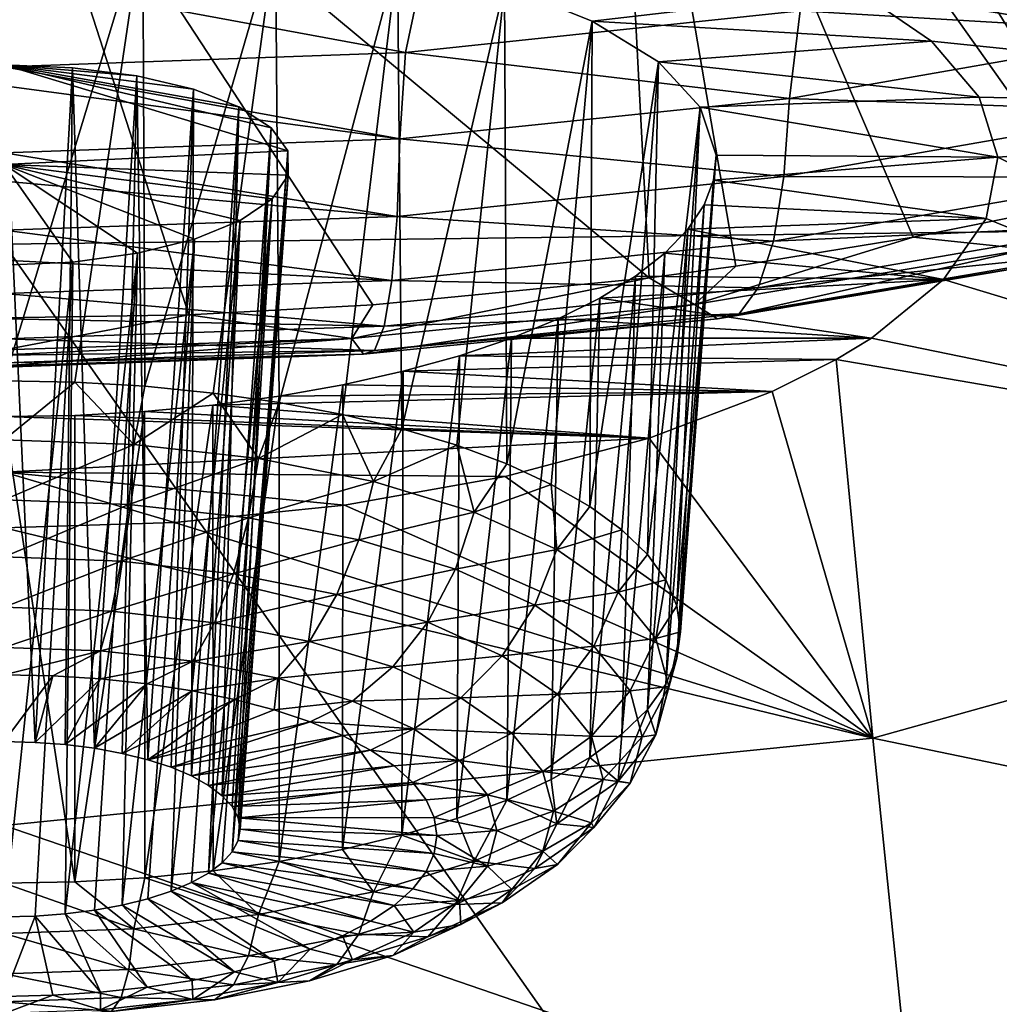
# Model space of a CAD drawing. Header units: metres. Extents: x -90 to 304, y -90 to 74.
# Tile 374 of 570: x 240.03 to 242.11, y 9.05 to 11.14. Entities that reach past the tile are written whole.
import ezdxf

# ---------------------------------------------------------------- set-up
doc = ezdxf.new("R2010")
doc.units = ezdxf.units.M
doc.layers.add('solid_21662050_350', color=7, linetype='CONTINUOUS')

msp = doc.modelspace()

# ---------------------------------------------------------------- linework, layer by layer
at = {"layer": 'solid_21662050_350'}
for points in [[(243.701691, 14.66583, 207.526215), (241.856583, 14.591676, 207.733185), (244.772202, 10.786271, 214.21521)], [(241.856583, 14.591676, 207.733185), (240, 14.567616, 207.80101), (242.393082, 10.69353, 214.474213)], [(241.856583, 14.591676, 207.733185), (242.393082, 10.69353, 214.474213), (244.772202, 10.786271, 214.21521)], [(240, 14.567616, 207.80101), (240, 10.663371, 214.559372), (242.393082, 10.69353, 214.474213)], [(242.537643, 12.372982, 118.612137), (242.701157, 10.850984, 122.234138), (241.284073, 12.180396, 118.895035)], [(241.284073, 12.180396, 118.895035), (241.367279, 10.592375, 122.639458), (240, 11.728608, 119.93541)], [(241.550781, 10.617141, 122.601013), (241.367279, 10.592375, 122.639458), (241.284073, 12.180396, 118.895035)], [(241.927017, 10.67832, 122.505714), (241.550781, 10.617141, 122.601013), (241.284073, 12.180396, 118.895035)], [(242.295685, 10.752383, 122.389709), (241.927017, 10.67832, 122.505714), (241.284073, 12.180396, 118.895035)], [(242.701157, 10.850984, 122.234138), (242.295685, 10.752383, 122.389709), (241.284073, 12.180396, 118.895035)], [(241.67923, 11.264721, 139.740204), (243.27124, 11.736285, 138.591385), (243.421326, 10.944206, 140.755951)], [(240.391251, 10.514027, 122.76062), (240, 10.507115, 122.771278), (240, 11.728608, 119.93541)], [(240.781357, 10.534755, 122.72863), (240.391251, 10.514027, 122.76062), (240, 11.728608, 119.93541)], [(241.367279, 10.592375, 122.639458), (240.781357, 10.534755, 122.72863), (240, 11.728608, 119.93541)], [(240.293655, 11.344091, 139.472504), (240, 10.373928, 139.130722), (240, 11.353424, 139.445206)], [(240.293655, 11.344091, 139.472504), (240.149857, 10.371011, 139.138016), (240, 10.373928, 139.130722)], [(240.293655, 11.344091, 139.472504), (240.29808, 10.362293, 139.159805), (240.149857, 10.371011, 139.138016)], [(240.293655, 11.344091, 139.472504), (240.575333, 11.316451, 139.553024), (240.29808, 10.362293, 139.159805)], [(240.575333, 11.316451, 139.553024), (240.443039, 10.347869, 139.195877), (240.29808, 10.362293, 139.159805)], [(240.575333, 11.316451, 139.553024), (240.58313, 10.327897, 139.245804), (240.443039, 10.347869, 139.195877)], [(240.575333, 11.316451, 139.553024), (240.834, 11.27154, 139.682877), (240.58313, 10.327897, 139.245804)], [(242.464188, 11.112508, 123.814026), (242.496887, 11.301873, 123.919426), (241.687592, 11.158071, 124.141273)], [(240.834, 11.27154, 139.682877), (240.716843, 10.302596, 139.309067), (240.58313, 10.327897, 139.245804)], [(240.834, 11.27154, 139.682877), (240.842697, 10.272243, 139.384949), (240.716843, 10.302596, 139.309067)], [(240.834, 11.27154, 139.682877), (241.060287, 11.210889, 139.8564), (240.842697, 10.272243, 139.384949)], [(240.850784, 11.070189, 124.275925), (240.889938, 11.256095, 124.349403), (240, 11.227662, 124.400719)], [(240.850784, 11.070189, 124.275925), (241.687592, 11.158071, 124.141273), (240.889938, 11.256095, 124.349403)], [(241.808258, 11.2019, 139.919373), (241.67923, 11.264721, 139.740204), (243.421326, 10.944206, 140.755951)], [(240, 11.039319, 124.320374), (240.850784, 11.070189, 124.275925), (240, 11.227662, 124.400719)], [(241.060287, 11.210889, 139.8564), (240.95932, 10.237172, 139.472641), (240.842697, 10.272243, 139.384949)], [(241.060287, 11.210889, 139.8564), (241.06543, 10.197765, 139.571152), (240.95932, 10.237172, 139.472641)], [(241.060287, 11.210889, 139.8564), (241.808258, 11.2019, 139.919373), (241.246613, 11.136358, 140.066849)], [(241.060287, 11.210889, 139.8564), (241.246613, 11.136358, 140.066849), (241.06543, 10.197765, 139.571152)], [(241.246613, 11.136358, 140.066849), (241.808258, 11.2019, 139.919373), (241.966156, 11.093722, 140.222916)], [(241.966156, 11.093722, 140.222916), (241.808258, 11.2019, 139.919373), (243.421326, 10.944206, 140.755951)], [(241.664719, 10.972563, 124.028435), (241.687592, 11.158071, 124.141273), (240.850784, 11.070189, 124.275925)], [(241.664719, 10.972563, 124.028435), (242.464188, 11.112508, 123.814026), (241.687592, 11.158071, 124.141273)], [(241.246613, 11.136358, 140.066849), (241.159866, 10.154455, 139.679443), (241.06543, 10.197765, 139.571152)], [(241.246613, 11.136358, 140.066849), (241.241608, 10.107716, 139.796295), (241.159866, 10.154455, 139.679443)], [(241.246613, 11.136358, 140.066849), (241.386841, 11.050032, 140.307068), (241.241608, 10.107716, 139.796295)], [(241.246613, 11.136358, 140.066849), (241.966156, 11.093722, 140.222916), (241.386841, 11.050032, 140.307068)], [(242.447449, 10.945523, 123.662064), (242.464188, 11.112508, 123.814026), (241.664719, 10.972563, 124.028435)], [(241.386841, 11.050032, 140.307068), (241.966156, 11.093722, 140.222916), (242.067276, 10.975044, 140.54924)], [(242.067276, 10.975044, 140.54924), (241.966156, 11.093722, 140.222916), (243.421326, 10.944206, 140.755951)], [(240.83902, 10.887085, 124.158508), (240.850784, 11.070189, 124.275925), (240, 11.039319, 124.320374)], [(240.83902, 10.887085, 124.158508), (241.664719, 10.972563, 124.028435), (240.850784, 11.070189, 124.275925)], [(240, 11.043582, 140.29097), (240, 9.609147, 139.830429), (240.065262, 9.607559, 139.834396)], [(240.144882, 11.037611, 140.307495), (240, 11.043582, 140.29097), (240.065262, 9.607559, 139.834396)], [(240.281158, 11.020052, 140.355988), (240, 11.043582, 140.29097), (240.144882, 11.037611, 140.307495)], [(240.400925, 10.991917, 140.433395), (240, 11.043582, 140.29097), (240.281158, 11.020052, 140.355988)], [(240.497528, 10.954725, 140.535141), (240, 11.043582, 140.29097), (240.400925, 10.991917, 140.433395)], [(240.565689, 10.910408, 140.655579), (240, 11.043582, 140.29097), (240.497528, 10.954725, 140.535141)], [(240.601425, 10.861238, 140.788193), (240, 11.043582, 140.29097), (240.565689, 10.910408, 140.655579)], [(240, 10.832163, 140.860001), (240, 11.043582, 140.29097), (240.601425, 10.861238, 140.788193)], [(241.386841, 11.050032, 140.307068), (241.309738, 10.058061, 139.920441), (241.241608, 10.107716, 139.796295)], [(241.386841, 11.050032, 140.307068), (241.36351, 10.006032, 140.050522), (241.309738, 10.058061, 139.920441)], [(241.386841, 11.050032, 140.307068), (241.4758, 10.954263, 140.569366), (241.36351, 10.006032, 140.050522)], [(241.386841, 11.050032, 140.307068), (242.067276, 10.975044, 140.54924), (241.4758, 10.954263, 140.569366)], [(240.83902, 10.887085, 124.158508), (240, 11.039319, 124.320374), (240, 10.999142, 124.298019)], [(240.144882, 11.037611, 140.307495), (240.065262, 9.607559, 139.834396), (240.12941, 9.60282, 139.846252)], [(240.144882, 11.037611, 140.307495), (240.12941, 9.60282, 139.846252), (240.19133, 9.595015, 139.865753)], [(240.281158, 11.020052, 140.355988), (240.144882, 11.037611, 140.307495), (240.19133, 9.595015, 139.865753)], [(240.281158, 11.020052, 140.355988), (240.19133, 9.595015, 139.865753), (240.25, 9.58427, 139.892624)], [(240.281158, 11.020052, 140.355988), (240.25, 9.58427, 139.892624), (240.304382, 9.570776, 139.926361)], [(240.400925, 10.991917, 140.433395), (240.281158, 11.020052, 140.355988), (240.304382, 9.570776, 139.926361)], [(240, 10.857192, 124.201187), (240.83902, 10.887085, 124.158508), (240, 10.999142, 124.298019)], [(240.400925, 10.991917, 140.433395), (240.304382, 9.570776, 139.926361), (240.353546, 9.554762, 139.9664)], [(240.400925, 10.991917, 140.433395), (240.353546, 9.554762, 139.9664), (240.396683, 9.536501, 140.012054)], [(240.497528, 10.954725, 140.535141), (240.400925, 10.991917, 140.433395), (240.396683, 9.536501, 140.012054)], [(241.653198, 10.806931, 123.873344), (241.664719, 10.972563, 124.028435), (240.83902, 10.887085, 124.158508)], [(241.4758, 10.954263, 140.569366), (242.067276, 10.975044, 140.54924), (242.106812, 10.848321, 140.890671)], [(241.653198, 10.806931, 123.873344), (242.447449, 10.945523, 123.662064), (241.664719, 10.972563, 124.028435)], [(242.106812, 10.848321, 140.890671), (242.067276, 10.975044, 140.54924), (243.421326, 10.944206, 140.755951)], [(240.497528, 10.954725, 140.535141), (240.396683, 9.536501, 140.012054), (240.433014, 9.516308, 140.062546)], [(240.497528, 10.954725, 140.535141), (240.433014, 9.516308, 140.062546), (240.461945, 9.494518, 140.11702)], [(240.565689, 10.910408, 140.655579), (240.497528, 10.954725, 140.535141), (240.461945, 9.494518, 140.11702)], [(241.4758, 10.954263, 140.569366), (241.402359, 9.952202, 140.185104), (241.36351, 10.006032, 140.050522)], [(241.4758, 10.954263, 140.569366), (241.425827, 9.897158, 140.322723), (241.402359, 9.952202, 140.185104)], [(241.4758, 10.954263, 140.569366), (241.509109, 10.851896, 140.845245), (241.425827, 9.897158, 140.322723)], [(241.4758, 10.954263, 140.569366), (242.106812, 10.848321, 140.890671), (241.509109, 10.851896, 140.845245)], [(242.414932, 10.80591, 123.478447), (242.447449, 10.945523, 123.662064), (241.653198, 10.806931, 123.873344)], [(242.106812, 10.848321, 140.890671), (243.421326, 10.944206, 140.755951), (243.591904, 10.104876, 142.955124)], [(240.565689, 10.910408, 140.655579), (240.461945, 9.494518, 140.11702), (240.482956, 9.471523, 140.174515)], [(240.565689, 10.910408, 140.655579), (240.482956, 9.471523, 140.174515), (240.495728, 9.4477, 140.23407)], [(240.601425, 10.861238, 140.788193), (240.565689, 10.910408, 140.655579), (240.495728, 9.4477, 140.23407)], [(240.83313, 10.722291, 124.001495), (240.83902, 10.887085, 124.158508), (240, 10.857192, 124.201187)], [(240.83313, 10.722291, 124.001495), (241.653198, 10.806931, 123.873344), (240.83902, 10.887085, 124.158508)], [(240, 10.832163, 140.860001), (240.601425, 10.861238, 140.788193), (240.602249, 10.809955, 140.925446)], [(240.83313, 10.722291, 124.001495), (240, 10.857192, 124.201187), (240, 10.796944, 124.150108)], [(240.601425, 10.861238, 140.788193), (240.495728, 9.4477, 140.23407), (240.5, 9.423464, 140.294662)], [(240.602249, 10.809955, 140.925446), (240.601425, 10.861238, 140.788193), (240.5, 9.423464, 140.294662)], [(240, 10.832163, 140.860001), (240.14566, 10.625655, 141.410187), (240, 10.619274, 141.426758)], [(240, 10.832163, 140.860001), (240.602249, 10.809955, 140.925446), (240.567856, 10.75971, 141.058868)], [(240, 10.832163, 140.860001), (240.567856, 10.75971, 141.058868), (240.500229, 10.71357, 141.180542)], [(240, 10.832163, 140.860001), (240.500229, 10.71357, 141.180542), (240.403305, 10.674325, 141.283401)], [(240, 10.832163, 140.860001), (240.403305, 10.674325, 141.283401), (240.282776, 10.644401, 141.36145)], [(240, 10.832163, 140.860001), (240.282776, 10.644401, 141.36145), (240.14566, 10.625655, 141.410187)], [(241.509109, 10.851896, 140.845245), (241.433685, 9.841504, 140.461868), (241.425827, 9.897158, 140.322723)], [(241.509109, 10.851896, 140.845245), (241.503876, 10.799483, 140.984802), (241.433685, 9.841504, 140.461868)], [(241.509109, 10.851896, 140.845245), (242.106812, 10.848321, 140.890671), (241.503876, 10.799483, 140.984802)], [(241.503876, 10.799483, 140.984802), (242.106812, 10.848321, 140.890671), (242.081589, 10.717626, 141.235931)], [(242.081589, 10.717626, 141.235931), (242.106812, 10.848321, 140.890671), (243.591904, 10.104876, 142.955124)], [(240, 10.693205, 124.043701), (240.83313, 10.722291, 124.001495), (240, 10.796944, 124.150108)], [(240.602249, 10.809955, 140.925446), (240.495728, 9.399227, 140.35527), (240.482956, 9.375403, 140.414825)], [(240.567856, 10.75971, 141.058868), (240.602249, 10.809955, 140.925446), (240.482956, 9.375403, 140.414825)], [(240.602249, 10.809955, 140.925446), (240.5, 9.423464, 140.294662), (240.495728, 9.399227, 140.35527)], [(241.630966, 10.669833, 123.68531), (241.653198, 10.806931, 123.873344), (240.83313, 10.722291, 124.001495)], [(241.503876, 10.799483, 140.984802), (241.425827, 9.785851, 140.601013), (241.433685, 9.841504, 140.461868)], [(241.503876, 10.799483, 140.984802), (241.483887, 10.747114, 141.123184), (241.425827, 9.785851, 140.601013)], [(241.503876, 10.799483, 140.984802), (242.081589, 10.717626, 141.235931), (241.483887, 10.747114, 141.123184)], [(241.630966, 10.669833, 123.68531), (242.414932, 10.80591, 123.478447), (241.653198, 10.806931, 123.873344)], [(242.367615, 10.703448, 123.272064), (242.414932, 10.80591, 123.478447), (241.630966, 10.669833, 123.68531)], [(240.567856, 10.75971, 141.058868), (240.461945, 9.352408, 140.472321), (240.433014, 9.33062, 140.526794)], [(240.500229, 10.71357, 141.180542), (240.567856, 10.75971, 141.058868), (240.433014, 9.33062, 140.526794)], [(240.567856, 10.75971, 141.058868), (240.482956, 9.375403, 140.414825), (240.461945, 9.352408, 140.472321)], [(242.169327, 10.653269, 122.636406), (241.927017, 10.67832, 122.505714), (242.295685, 10.752383, 122.389709)], [(241.483887, 10.747114, 141.123184), (241.402359, 9.730807, 140.738632), (241.425827, 9.785851, 140.601013)], [(241.483887, 10.747114, 141.123184), (241.449387, 10.695378, 141.25885), (241.402359, 9.730807, 140.738632)], [(241.483887, 10.747114, 141.123184), (242.081589, 10.717626, 141.235931), (241.449387, 10.695378, 141.25885)], [(240.821838, 10.586746, 123.810745), (240.83313, 10.722291, 124.001495), (240, 10.693205, 124.043701)], [(240.500229, 10.71357, 141.180542), (240.396683, 9.310426, 140.577286), (240.353546, 9.292165, 140.62294)], [(240.403305, 10.674325, 141.283401), (240.500229, 10.71357, 141.180542), (240.353546, 9.292165, 140.62294)], [(240.500229, 10.71357, 141.180542), (240.433014, 9.33062, 140.526794), (240.396683, 9.310426, 140.577286)], [(240.821838, 10.586746, 123.810745), (241.630966, 10.669833, 123.68531), (240.83313, 10.722291, 124.001495)], [(241.449387, 10.695378, 141.25885), (242.081589, 10.717626, 141.235931), (241.991302, 10.588338, 141.571243)], [(241.991302, 10.588338, 141.571243), (242.081589, 10.717626, 141.235931), (243.591904, 10.104876, 142.955124)], [(242.393082, 10.69353, 214.474213), (240, 10.663371, 214.559372), (242.95726, 6.456635, 221.00473)], [(240.821838, 10.586746, 123.810745), (240, 10.693205, 124.043701), (240, 10.629871, 123.963455)], [(241.449387, 10.695378, 141.25885), (241.36351, 9.676976, 140.873215), (241.402359, 9.730807, 140.738632)], [(241.449387, 10.695378, 141.25885), (241.400665, 10.644778, 141.39061), (241.36351, 9.676976, 140.873215)], [(241.449387, 10.695378, 141.25885), (241.991302, 10.588338, 141.571243), (241.400665, 10.644778, 141.39061)], [(241.598694, 10.57097, 123.473396), (242.367615, 10.703448, 123.272064), (241.630966, 10.669833, 123.68531)], [(242.308197, 10.644029, 123.054771), (242.367615, 10.703448, 123.272064), (241.598694, 10.57097, 123.473396)], [(240.403305, 10.674325, 141.283401), (240.304382, 9.276151, 140.662979), (240.25, 9.262658, 140.696716)], [(240.282776, 10.644401, 141.36145), (240.403305, 10.674325, 141.283401), (240.25, 9.262658, 140.696716)], [(240.403305, 10.674325, 141.283401), (240.353546, 9.292165, 140.62294), (240.304382, 9.276151, 140.662979)], [(241.598694, 10.57097, 123.473396), (241.630966, 10.669833, 123.68531), (240.821838, 10.586746, 123.810745)], [(241.463837, 10.535633, 122.817947), (241.550781, 10.617141, 122.601013), (241.927017, 10.67832, 122.505714)], [(242.169327, 10.653269, 122.636406), (241.463837, 10.535633, 122.817947), (241.927017, 10.67832, 122.505714)], [(240, 10.663371, 214.559372), (240, 6.41942, 221.109741), (242.95726, 6.456635, 221.00473)], [(240.282776, 10.644401, 141.36145), (240.19133, 9.251912, 140.723572), (240.12941, 9.244107, 140.743088)], [(240.14566, 10.625655, 141.410187), (240.282776, 10.644401, 141.36145), (240.12941, 9.244107, 140.743088)], [(240.282776, 10.644401, 141.36145), (240.25, 9.262658, 140.696716), (240.19133, 9.251912, 140.723572)], [(241.400665, 10.644778, 141.39061), (241.309738, 9.624949, 141.003296), (241.36351, 9.676976, 140.873215)], [(241.400665, 10.644778, 141.39061), (241.338226, 10.595874, 141.51709), (241.309738, 9.624949, 141.003296)], [(241.400665, 10.644778, 141.39061), (241.991302, 10.588338, 141.571243), (241.338226, 10.595874, 141.51709)], [(241.512299, 10.505618, 123.027451), (241.463837, 10.535633, 122.817947), (242.169327, 10.653269, 122.636406)], [(241.512299, 10.505618, 123.027451), (242.169327, 10.653269, 122.636406), (242.240631, 10.628565, 122.839172)], [(241.558243, 10.516026, 123.249779), (242.308197, 10.644029, 123.054771), (241.598694, 10.57097, 123.473396)], [(242.240631, 10.628565, 122.839172), (242.308197, 10.644029, 123.054771), (241.558243, 10.516026, 123.249779)], [(240, 10.558654, 123.852478), (240.821838, 10.586746, 123.810745), (240, 10.629871, 123.963455)], [(240.14566, 10.625655, 141.410187), (240.065262, 9.239368, 140.754944), (240, 9.23778, 140.758911)], [(240.14566, 10.625655, 141.410187), (240, 9.23778, 140.758911), (240, 10.619274, 141.426758)], [(240.14566, 10.625655, 141.410187), (240.12941, 9.244107, 140.743088), (240.065262, 9.239368, 140.754944)], [(241.512299, 10.505618, 123.027451), (242.240631, 10.628565, 122.839172), (241.558243, 10.516026, 123.249779)], [(241.463837, 10.535633, 122.817947), (241.367279, 10.592375, 122.639458), (241.550781, 10.617141, 122.601013)], [(240.805466, 10.490102, 123.595436), (240.821838, 10.586746, 123.810745), (240, 10.558654, 123.852478)], [(240.737228, 10.46391, 122.927856), (240.781357, 10.534755, 122.72863), (241.367279, 10.592375, 122.639458)], [(241.463837, 10.535633, 122.817947), (240.737228, 10.46391, 122.927856), (241.367279, 10.592375, 122.639458)], [(240.805466, 10.490102, 123.595436), (241.598694, 10.57097, 123.473396), (240.821838, 10.586746, 123.810745)], [(241.338226, 10.595874, 141.51709), (241.241608, 9.575293, 141.127457), (241.309738, 9.624949, 141.003296)], [(241.338226, 10.595874, 141.51709), (241.26265, 10.549167, 141.637131), (241.241608, 9.575293, 141.127457)], [(241.338226, 10.595874, 141.51709), (241.991302, 10.588338, 141.571243), (241.26265, 10.549167, 141.637131)], [(241.26265, 10.549167, 141.637131), (241.991302, 10.588338, 141.571243), (241.838623, 10.464653, 141.886734)], [(241.838623, 10.464653, 141.886734), (241.991302, 10.588338, 141.571243), (243.591904, 10.104876, 142.955124)], [(241.558243, 10.516026, 123.249779), (241.598694, 10.57097, 123.473396), (240.805466, 10.490102, 123.595436)], [(240.805466, 10.490102, 123.595436), (240, 10.558654, 123.852478), (240, 10.505189, 123.746162)], [(241.26265, 10.549167, 141.637131), (241.159866, 9.528554, 141.244308), (241.241608, 9.575293, 141.127457)], [(241.26265, 10.549167, 141.637131), (241.174698, 10.505176, 141.749527), (241.159866, 9.528554, 141.244308)], [(241.26265, 10.549167, 141.637131), (241.838623, 10.464653, 141.886734), (241.174698, 10.505176, 141.749527)], [(240.737228, 10.46391, 122.927856), (240.391251, 10.514027, 122.76062), (240.781357, 10.534755, 122.72863)], [(240.761734, 10.430623, 123.141487), (240.737228, 10.46391, 122.927856), (241.463837, 10.535633, 122.817947)], [(240.761734, 10.430623, 123.141487), (241.463837, 10.535633, 122.817947), (241.512299, 10.505618, 123.027451)], [(240, 10.439464, 122.966064), (240, 10.507115, 122.771278), (240.391251, 10.514027, 122.76062)], [(240.737228, 10.46391, 122.927856), (240, 10.439464, 122.966064), (240.391251, 10.514027, 122.76062)], [(240, 10.463035, 123.63665), (240.805466, 10.490102, 123.595436), (240, 10.505189, 123.746162)], [(240.761734, 10.430623, 123.141487), (241.512299, 10.505618, 123.027451), (240.784988, 10.437915, 123.367935)], [(240.784988, 10.437915, 123.367935), (241.558243, 10.516026, 123.249779), (240.805466, 10.490102, 123.595436)], [(241.512299, 10.505618, 123.027451), (241.558243, 10.516026, 123.249779), (240.784988, 10.437915, 123.367935)], [(241.174698, 10.505176, 141.749527), (241.06543, 9.485244, 141.352585), (241.159866, 9.528554, 141.244308)], [(241.174698, 10.505176, 141.749527), (241.075211, 10.464367, 141.853256), (241.06543, 9.485244, 141.352585)], [(241.174698, 10.505176, 141.749527), (241.838623, 10.464653, 141.886734), (241.075211, 10.464367, 141.853256)], [(240.784988, 10.437915, 123.367935), (240.805466, 10.490102, 123.595436), (240, 10.463035, 123.63665)], [(240, 10.429324, 123.00943), (240, 10.439464, 122.966064), (240.737228, 10.46391, 122.927856)], [(240, 10.405334, 123.181137), (240.737228, 10.46391, 122.927856), (240.761734, 10.430623, 123.141487)], [(240, 10.429324, 123.00943), (240.737228, 10.46391, 122.927856), (240, 10.405334, 123.181137)], [(240.784988, 10.437915, 123.367935), (240, 10.463035, 123.63665), (240, 10.428344, 123.507721)], [(241.075211, 10.464367, 141.853256), (240.95932, 9.445837, 141.451111), (241.06543, 9.485244, 141.352585)], [(241.075211, 10.464367, 141.853256), (240.965149, 10.427201, 141.947266), (240.95932, 9.445837, 141.451111)], [(240.965149, 10.427201, 141.947266), (241.838623, 10.464653, 141.886734), (241.763779, 10.419333, 142.001129)], [(241.075211, 10.464367, 141.853256), (241.838623, 10.464653, 141.886734), (240.965149, 10.427201, 141.947266)], [(241.838623, 10.464653, 141.886734), (243.591904, 10.104876, 142.955124), (241.763779, 10.419333, 142.001129)], [(240, 10.411793, 123.408478), (240.784988, 10.437915, 123.367935), (240, 10.428344, 123.507721)], [(240.761734, 10.430623, 123.141487), (240.784988, 10.437915, 123.367935), (240, 10.411793, 123.408478)], [(240.761734, 10.430623, 123.141487), (240, 10.411793, 123.408478), (240, 10.402683, 123.25853)], [(240, 10.405334, 123.181137), (240.761734, 10.430623, 123.141487), (240, 10.402683, 123.25853)], [(240.965149, 10.427201, 141.947266), (240.842697, 9.410765, 141.538803), (240.95932, 9.445837, 141.451111)], [(240.965149, 10.427201, 141.947266), (240.845642, 10.394099, 142.03064), (240.842697, 9.410765, 141.538803)], [(240.965149, 10.427201, 141.947266), (241.763779, 10.419333, 142.001129), (240.845642, 10.394099, 142.03064)], [(240.845642, 10.394099, 142.03064), (241.763779, 10.419333, 142.001129), (241.62825, 10.351231, 142.171875)], [(241.62825, 10.351231, 142.171875), (241.763779, 10.419333, 142.001129), (241.84137, 9.61628, 144.06572)], [(243.591904, 10.104876, 142.955124), (241.84137, 9.61628, 144.06572), (241.763779, 10.419333, 142.001129)], [(240.845642, 10.394099, 142.03064), (240.716843, 9.380412, 141.614685), (240.842697, 9.410765, 141.538803)], [(240.845642, 10.394099, 142.03064), (240.717789, 10.365421, 142.102615), (240.716843, 9.380412, 141.614685)], [(240.845642, 10.394099, 142.03064), (241.62825, 10.351231, 142.171875), (240.717789, 10.365421, 142.102615)], [(240, 10.248921, 139.107559), (240, 10.373928, 139.130722), (240.149857, 10.371011, 139.138016)], [(240.274841, 10.238869, 139.13269), (240, 10.248921, 139.107559), (240.149857, 10.371011, 139.138016)], [(240.274841, 10.238869, 139.13269), (240.149857, 10.371011, 139.138016), (240.29808, 10.362293, 139.159805)], [(240.274841, 10.238869, 139.13269), (240.29808, 10.362293, 139.159805), (240.443039, 10.347869, 139.195877)], [(240.717789, 10.365421, 142.102615), (241.62825, 10.351231, 142.171875), (240.582901, 10.3415, 142.16246)], [(240.717789, 10.365421, 142.102615), (240.582901, 10.3415, 142.16246), (240.58313, 9.355112, 141.677948)], [(240.717789, 10.365421, 142.102615), (240.58313, 9.355112, 141.677948), (240.716843, 9.380412, 141.614685)], [(240.539108, 10.209097, 139.207123), (240.274841, 10.238869, 139.13269), (240.443039, 10.347869, 139.195877)], [(240.442245, 10.322602, 142.209625), (241.62825, 10.351231, 142.171875), (241.367157, 10.252264, 142.417633)], [(240.582901, 10.3415, 142.16246), (241.62825, 10.351231, 142.171875), (240.442245, 10.322602, 142.209625)], [(240.582901, 10.3415, 142.16246), (240.442245, 10.322602, 142.209625), (240.443039, 9.33514, 141.727875)], [(240.539108, 10.209097, 139.207123), (240.443039, 10.347869, 139.195877), (240.58313, 10.327897, 139.245804)], [(240.582901, 10.3415, 142.16246), (240.443039, 9.33514, 141.727875), (240.58313, 9.355112, 141.677948)], [(241.367157, 10.252264, 142.417633), (241.62825, 10.351231, 142.171875), (241.84137, 9.61628, 144.06572)], [(240.442245, 10.322602, 142.209625), (241.367157, 10.252264, 142.417633), (240.297287, 10.30895, 142.243637)], [(240.442245, 10.322602, 142.209625), (240.297287, 10.30895, 142.243637), (240.29808, 9.320716, 141.763931)], [(240.442245, 10.322602, 142.209625), (240.29808, 9.320716, 141.763931), (240.443039, 9.33514, 141.727875)], [(240.539108, 10.209097, 139.207123), (240.58313, 10.327897, 139.245804), (240.716843, 10.302596, 139.309067)], [(240.149368, 10.300695, 142.264191), (241.367157, 10.252264, 142.417633), (240, 10.297934, 142.271057)], [(240.149368, 10.300695, 142.264191), (240, 10.297934, 142.271057), (240.149857, 9.311998, 141.785736)], [(240, 10.18026, 142.577042), (240, 10.297934, 142.271057), (241.367157, 10.252264, 142.417633)], [(240, 10.297934, 142.271057), (240, 9.309081, 141.79303), (240.149857, 9.311998, 141.785736)], [(240.297287, 10.30895, 142.243637), (241.367157, 10.252264, 142.417633), (240.149368, 10.300695, 142.264191)], [(240.297287, 10.30895, 142.243637), (240.149368, 10.300695, 142.264191), (240.149857, 9.311998, 141.785736)], [(240.297287, 10.30895, 142.243637), (240.149857, 9.311998, 141.785736), (240.29808, 9.320716, 141.763931)], [(240.782669, 10.160751, 139.328003), (240.539108, 10.209097, 139.207123), (240.716843, 10.302596, 139.309067)], [(240.782669, 10.160751, 139.328003), (240.716843, 10.302596, 139.309067), (240.842697, 10.272243, 139.384949)], [(240.782669, 10.160751, 139.328003), (240.842697, 10.272243, 139.384949), (240.95932, 10.237172, 139.472641)], [(240, 10.18026, 142.577042), (241.367157, 10.252264, 142.417633), (241.062271, 10.171142, 142.617096)], [(240.274841, 10.238869, 139.13269), (240, 10.121488, 139.116806), (240, 10.248921, 139.107559)], [(241.062271, 10.171142, 142.617096), (241.367157, 10.252264, 142.417633), (241.84137, 9.61628, 144.06572)], [(240.263931, 10.111834, 139.140945), (240, 10.121488, 139.116806), (240.274841, 10.238869, 139.13269)], [(240.263931, 10.111834, 139.140945), (240.274841, 10.238869, 139.13269), (240.539108, 10.209097, 139.207123)], [(240.99614, 10.095689, 139.490662), (240.782669, 10.160751, 139.328003), (240.95932, 10.237172, 139.472641)], [(240.99614, 10.095689, 139.490662), (240.95932, 10.237172, 139.472641), (241.06543, 10.197765, 139.571152)], [(240.263931, 10.111834, 139.140945), (240.539108, 10.209097, 139.207123), (240.517715, 10.083244, 139.212418)], [(240.517715, 10.083244, 139.212418), (240.539108, 10.209097, 139.207123), (240.782669, 10.160751, 139.328003)], [(240.99614, 10.095689, 139.490662), (241.06543, 10.197765, 139.571152), (241.159866, 10.154455, 139.679443)], [(240, 10.18026, 142.577042), (240.36087, 10.073801, 142.854309), (240, 10.062216, 142.882355)], [(240, 10.18026, 142.577042), (241.062271, 10.171142, 142.617096), (240.721008, 10.110511, 142.765106)], [(240, 10.18026, 142.577042), (240.721008, 10.110511, 142.765106), (240.36087, 10.073801, 142.854309)], [(240.721008, 10.110511, 142.765106), (241.062271, 10.171142, 142.617096), (241.84137, 9.61628, 144.06572)], [(240.517715, 10.083244, 139.212418), (240.782669, 10.160751, 139.328003), (240.751602, 10.036817, 139.328491)], [(240.751602, 10.036817, 139.328491), (240.782669, 10.160751, 139.328003), (240.99614, 10.095689, 139.490662)], [(241.171341, 10.016409, 139.688889), (240.99614, 10.095689, 139.490662), (241.159866, 10.154455, 139.679443)], [(241.171341, 10.016409, 139.688889), (241.159866, 10.154455, 139.679443), (241.241608, 10.107716, 139.796295)], [(240.263931, 10.111834, 139.140945), (240, 10.000557, 139.158035), (240, 10.121488, 139.116806)], [(240.263931, 10.111834, 139.140945), (240.247696, 9.991497, 139.180695), (240, 10.000557, 139.158035)], [(240.263931, 10.111834, 139.140945), (240.517715, 10.083244, 139.212418), (240.247696, 9.991497, 139.180695)], [(240.36087, 10.073801, 142.854309), (240.721008, 10.110511, 142.765106), (241.84137, 9.61628, 144.06572)], [(241.171341, 10.016409, 139.688889), (241.241608, 10.107716, 139.796295), (241.309738, 10.058061, 139.920441)], [(243.773758, 9.216893, 145.194946), (241.84137, 9.61628, 144.06572), (243.591904, 10.104876, 142.955124)], [(240.517715, 10.083244, 139.212418), (240.48587, 9.964665, 139.247772), (240.247696, 9.991497, 139.180695)], [(240.517715, 10.083244, 139.212418), (240.751602, 10.036817, 139.328491), (240.48587, 9.964665, 139.247772)], [(240.751602, 10.036817, 139.328491), (240.99614, 10.095689, 139.490662), (240.956619, 9.974336, 139.484711)], [(240.956619, 9.974336, 139.484711), (240.99614, 10.095689, 139.490662), (241.171341, 10.016409, 139.688889)], [(240.36087, 10.073801, 142.854309), (241.84137, 9.61628, 144.06572), (240, 10.062216, 142.882355)], [(241.84137, 9.61628, 144.06572), (240, 9.431397, 144.487732), (240, 10.062216, 142.882355)], [(241.301529, 9.925961, 139.915024), (241.171341, 10.016409, 139.688889), (241.309738, 10.058061, 139.920441)], [(241.301529, 9.925961, 139.915024), (241.309738, 10.058061, 139.920441), (241.36351, 10.006032, 140.050522)], [(240.751602, 10.036817, 139.328491), (240.705383, 9.921093, 139.35672), (240.48587, 9.964665, 139.247772)], [(240.751602, 10.036817, 139.328491), (240.956619, 9.974336, 139.484711), (240.705383, 9.921093, 139.35672)], [(240.247696, 9.991497, 139.180695), (240, 9.894027, 139.228577), (240, 10.000557, 139.158035)], [(240.956619, 9.974336, 139.484711), (241.171341, 10.016409, 139.688889), (241.124863, 9.898203, 139.675049)], [(241.124863, 9.898203, 139.675049), (241.171341, 10.016409, 139.688889), (241.301529, 9.925961, 139.915024)], [(241.301529, 9.925961, 139.915024), (241.36351, 10.006032, 140.050522), (241.402359, 9.952202, 140.185104)], [(240.247696, 9.991497, 139.180695), (240.227203, 9.885716, 139.249359), (240, 9.894027, 139.228577)], [(240.247696, 9.991497, 139.180695), (240.48587, 9.964665, 139.247772), (240.227203, 9.885716, 139.249359)], [(240.48587, 9.964665, 139.247772), (240.445679, 9.861105, 139.310898), (240.227203, 9.885716, 139.249359)], [(240.48587, 9.964665, 139.247772), (240.705383, 9.921093, 139.35672), (240.445679, 9.861105, 139.310898)], [(240.956619, 9.974336, 139.484711), (240.897781, 9.862455, 139.503326), (240.705383, 9.921093, 139.35672)], [(240.956619, 9.974336, 139.484711), (241.124863, 9.898203, 139.675049), (240.897781, 9.862455, 139.503326)], [(241.381699, 9.827818, 140.1604), (241.301529, 9.925961, 139.915024), (241.402359, 9.952202, 140.185104)], [(241.381699, 9.827818, 140.1604), (241.402359, 9.952202, 140.185104), (241.425827, 9.897158, 140.322723)], [(240.705383, 9.921093, 139.35672), (240.647018, 9.821138, 139.410812), (240.445679, 9.861105, 139.310898)], [(240.705383, 9.921093, 139.35672), (240.897781, 9.862455, 139.503326), (240.647018, 9.821138, 139.410812)], [(241.124863, 9.898203, 139.675049), (241.301529, 9.925961, 139.915024), (241.249878, 9.811343, 139.892212)], [(241.249878, 9.811343, 139.892212), (241.301529, 9.925961, 139.915024), (241.381699, 9.827818, 140.1604)], [(240.227203, 9.885716, 139.249359), (240, 9.808852, 139.323822), (240, 9.894027, 139.228577)], [(241.124863, 9.898203, 139.675049), (241.055679, 9.791004, 139.681961), (240.897781, 9.862455, 139.503326)], [(241.124863, 9.898203, 139.675049), (241.249878, 9.811343, 139.892212), (241.055679, 9.791004, 139.681961)], [(241.381699, 9.827818, 140.1604), (241.425827, 9.897158, 140.322723), (241.433685, 9.841504, 140.461868)], [(240.227203, 9.885716, 139.249359), (240.203781, 9.801398, 139.342453), (240, 9.808852, 139.323822)], [(240.227203, 9.885716, 139.249359), (240.445679, 9.861105, 139.310898), (240.203781, 9.801398, 139.342453)], [(240.445679, 9.861105, 139.310898), (240.399734, 9.779325, 139.397644), (240.203781, 9.801398, 139.342453)], [(240.445679, 9.861105, 139.310898), (240.647018, 9.821138, 139.410812), (240.399734, 9.779325, 139.397644)], [(240.897781, 9.862455, 139.503326), (240.823502, 9.767352, 139.545288), (240.647018, 9.821138, 139.410812)], [(240.897781, 9.862455, 139.503326), (241.055679, 9.791004, 139.681961), (240.823502, 9.767352, 139.545288)], [(241.408768, 9.725753, 140.415573), (241.381699, 9.827818, 140.1604), (241.433685, 9.841504, 140.461868)], [(241.408768, 9.725753, 140.415573), (241.433685, 9.841504, 140.461868), (241.425827, 9.785851, 140.601013)], [(240.647018, 9.821138, 139.410812), (240.580322, 9.743478, 139.487274), (240.399734, 9.779325, 139.397644)], [(240.647018, 9.821138, 139.410812), (240.823502, 9.767352, 139.545288), (240.580322, 9.743478, 139.487274)], [(241.249878, 9.811343, 139.892212), (241.173004, 9.709487, 139.885773), (241.055679, 9.791004, 139.681961)], [(241.249878, 9.811343, 139.892212), (241.326859, 9.717095, 140.127853), (241.173004, 9.709487, 139.885773)], [(241.249878, 9.811343, 139.892212), (241.381699, 9.827818, 140.1604), (241.326859, 9.717095, 140.127853)], [(241.326859, 9.717095, 140.127853), (241.381699, 9.827818, 140.1604), (241.408768, 9.725753, 140.415573)], [(240.203781, 9.801398, 139.342453), (240, 9.75064, 139.437408), (240, 9.808852, 139.323822)], [(240.203781, 9.801398, 139.342453), (240.102722, 9.748497, 139.44278), (240, 9.75064, 139.437408)], [(240.203781, 9.801398, 139.342453), (240.204147, 9.742097, 139.458771), (240.102722, 9.748497, 139.44278)], [(240.203781, 9.801398, 139.342453), (240.399734, 9.779325, 139.397644), (240.204147, 9.742097, 139.458771)], [(241.055679, 9.791004, 139.681961), (240.968323, 9.701814, 139.709152), (240.823502, 9.767352, 139.545288)], [(241.055679, 9.791004, 139.681961), (241.173004, 9.709487, 139.885773), (240.968323, 9.701814, 139.709152)], [(240.399734, 9.779325, 139.397644), (240.303009, 9.73152, 139.485214), (240.204147, 9.742097, 139.458771)], [(240.399734, 9.779325, 139.397644), (240.398071, 9.716899, 139.521774), (240.303009, 9.73152, 139.485214)], [(240.399734, 9.779325, 139.397644), (240.580322, 9.743478, 139.487274), (240.398071, 9.716899, 139.521774)], [(241.381699, 9.623687, 140.670761), (241.425827, 9.785851, 140.601013), (241.402359, 9.730807, 140.738632)], [(241.381699, 9.623687, 140.670761), (241.408768, 9.725753, 140.415573), (241.425827, 9.785851, 140.601013)], [(240, 9.609147, 139.830429), (240, 9.75064, 139.437408), (240.102722, 9.748497, 139.44278)], [(240.065262, 9.607559, 139.834396), (240, 9.609147, 139.830429), (240.102722, 9.748497, 139.44278)], [(240.065262, 9.607559, 139.834396), (240.102722, 9.748497, 139.44278), (240.204147, 9.742097, 139.458771)], [(240.823502, 9.767352, 139.545288), (240.738602, 9.695236, 139.60788), (240.580322, 9.743478, 139.487274)], [(240.823502, 9.767352, 139.545288), (240.968323, 9.701814, 139.709152), (240.738602, 9.695236, 139.60788)], [(240.12941, 9.60282, 139.846252), (240.065262, 9.607559, 139.834396), (240.204147, 9.742097, 139.458771)], [(240.12941, 9.60282, 139.846252), (240.204147, 9.742097, 139.458771), (240.303009, 9.73152, 139.485214)], [(240.19133, 9.595015, 139.865753), (240.12941, 9.60282, 139.846252), (240.303009, 9.73152, 139.485214)], [(240.19133, 9.595015, 139.865753), (240.303009, 9.73152, 139.485214), (240.398071, 9.716899, 139.521774)], [(240.580322, 9.743478, 139.487274), (240.488113, 9.698417, 139.567978), (240.398071, 9.716899, 139.521774)], [(240.580322, 9.743478, 139.487274), (240.572021, 9.676307, 139.62326), (240.488113, 9.698417, 139.567978)], [(240.580322, 9.743478, 139.487274), (240.738602, 9.695236, 139.60788), (240.572021, 9.676307, 139.62326)], [(241.326859, 9.717095, 140.127853), (241.408768, 9.725753, 140.415573), (241.352859, 9.619081, 140.37291)], [(241.352859, 9.619081, 140.37291), (241.408768, 9.725753, 140.415573), (241.381699, 9.623687, 140.670761)], [(241.381699, 9.623687, 140.670761), (241.402359, 9.730807, 140.738632), (241.36351, 9.676976, 140.873215)], [(240.25, 9.58427, 139.892624), (240.19133, 9.595015, 139.865753), (240.398071, 9.716899, 139.521774)], [(240.25, 9.58427, 139.892624), (240.398071, 9.716899, 139.521774), (240.488113, 9.698417, 139.567978)], [(241.173004, 9.709487, 139.885773), (241.075943, 9.627041, 139.896088), (240.968323, 9.701814, 139.709152)], [(241.173004, 9.709487, 139.885773), (241.245255, 9.621035, 140.106918), (241.075943, 9.627041, 139.896088)], [(241.326859, 9.717095, 140.127853), (241.245255, 9.621035, 140.106918), (241.173004, 9.709487, 139.885773)], [(241.326859, 9.717095, 140.127853), (241.352859, 9.619081, 140.37291), (241.245255, 9.621035, 140.106918)], [(240.304382, 9.570776, 139.926361), (240.25, 9.58427, 139.892624), (240.488113, 9.698417, 139.567978)], [(240.304382, 9.570776, 139.926361), (240.488113, 9.698417, 139.567978), (240.572021, 9.676307, 139.62326)], [(240.738602, 9.695236, 139.60788), (240.648727, 9.650847, 139.68692), (240.572021, 9.676307, 139.62326)], [(240.738602, 9.695236, 139.60788), (240.8685, 9.636455, 139.754852), (240.648727, 9.650847, 139.68692)], [(240.968323, 9.701814, 139.709152), (240.8685, 9.636455, 139.754852), (240.738602, 9.695236, 139.60788)], [(240.968323, 9.701814, 139.709152), (241.075943, 9.627041, 139.896088), (240.8685, 9.636455, 139.754852)], [(240.304382, 9.570776, 139.926361), (240.572021, 9.676307, 139.62326), (240.648727, 9.650847, 139.68692)], [(241.301529, 9.525544, 140.916138), (241.36351, 9.676976, 140.873215), (241.309738, 9.624949, 141.003296)], [(241.301529, 9.525544, 140.916138), (241.381699, 9.623687, 140.670761), (241.36351, 9.676976, 140.873215)], [(240.353546, 9.554762, 139.9664), (240.304382, 9.570776, 139.926361), (240.648727, 9.650847, 139.68692)], [(240.353546, 9.554762, 139.9664), (240.648727, 9.650847, 139.68692), (240.717285, 9.622358, 139.758148)], [(240.8685, 9.636455, 139.754852), (240.717285, 9.622358, 139.758148), (240.648727, 9.650847, 139.68692)], [(240.396683, 9.536501, 140.012054), (240.353546, 9.554762, 139.9664), (240.717285, 9.622358, 139.758148)], [(240.396683, 9.536501, 140.012054), (240.717285, 9.622358, 139.758148), (240.776825, 9.591198, 139.836044)], [(240.8685, 9.636455, 139.754852), (240.776825, 9.591198, 139.836044), (240.717285, 9.622358, 139.758148)], [(240.8685, 9.636455, 139.754852), (240.965027, 9.56939, 139.922516), (240.776825, 9.591198, 139.836044)], [(241.075943, 9.627041, 139.896088), (240.965027, 9.56939, 139.922516), (240.8685, 9.636455, 139.754852)], [(241.075943, 9.627041, 139.896088), (241.142212, 9.545908, 140.098938), (240.965027, 9.56939, 139.922516)], [(241.245255, 9.621035, 140.106918), (241.142212, 9.545908, 140.098938), (241.075943, 9.627041, 139.896088)], [(241.301529, 9.525544, 140.916138), (241.309738, 9.624949, 141.003296), (241.241608, 9.575293, 141.127457)], [(241.326859, 9.521066, 140.617966), (241.381699, 9.623687, 140.670761), (241.301529, 9.525544, 140.916138)], [(241.352859, 9.619081, 140.37291), (241.381699, 9.623687, 140.670761), (241.326859, 9.521066, 140.617966)], [(241.84137, 9.61628, 144.06572), (241.928406, 8.769291, 146.171371), (240, 9.431397, 144.487732)], [(241.245255, 9.621035, 140.106918), (241.269653, 9.529048, 140.336899), (241.142212, 9.545908, 140.098938)], [(241.352859, 9.619081, 140.37291), (241.269653, 9.529048, 140.336899), (241.245255, 9.621035, 140.106918)], [(241.352859, 9.619081, 140.37291), (241.326859, 9.521066, 140.617966), (241.269653, 9.529048, 140.336899)], [(243.773758, 9.216893, 145.194946), (241.928406, 8.769291, 146.171371), (241.84137, 9.61628, 144.06572)], [(240.433014, 9.516308, 140.062546), (240.396683, 9.536501, 140.012054), (240.776825, 9.591198, 139.836044)], [(240.433014, 9.516308, 140.062546), (240.776825, 9.591198, 139.836044), (240.826599, 9.557757, 139.919662)], [(240.965027, 9.56939, 139.922516), (240.826599, 9.557757, 139.919662), (240.776825, 9.591198, 139.836044)], [(240.965027, 9.56939, 139.922516), (240.865967, 9.522458, 140.007904), (240.826599, 9.557757, 139.919662)], [(240.965027, 9.56939, 139.922516), (241.024475, 9.496621, 140.104462), (240.865967, 9.522458, 140.007904)], [(241.142212, 9.545908, 140.098938), (241.024475, 9.496621, 140.104462), (240.965027, 9.56939, 139.922516)], [(241.171341, 9.435096, 141.142273), (241.241608, 9.575293, 141.127457), (241.159866, 9.528554, 141.244308)], [(241.171341, 9.435096, 141.142273), (241.301529, 9.525544, 140.916138), (241.241608, 9.575293, 141.127457)], [(240.461945, 9.494518, 140.11702), (240.433014, 9.516308, 140.062546), (240.826599, 9.557757, 139.919662)], [(240.461945, 9.494518, 140.11702), (240.826599, 9.557757, 139.919662), (240.865967, 9.522458, 140.007904)], [(241.142212, 9.545908, 140.098938), (241.164597, 9.461533, 140.309891), (241.024475, 9.496621, 140.104462)], [(241.269653, 9.529048, 140.336899), (241.164597, 9.461533, 140.309891), (241.142212, 9.545908, 140.098938)], [(240.482956, 9.471523, 140.174515), (240.461945, 9.494518, 140.11702), (240.865967, 9.522458, 140.007904)], [(240.482956, 9.471523, 140.174515), (240.865967, 9.522458, 140.007904), (240.894455, 9.485744, 140.099701)], [(241.024475, 9.496621, 140.104462), (240.894455, 9.485744, 140.099701), (240.865967, 9.522458, 140.007904)], [(241.171341, 9.435096, 141.142273), (241.159866, 9.528554, 141.244308), (241.06543, 9.485244, 141.352585)], [(241.269653, 9.529048, 140.336899), (241.245255, 9.437061, 140.566879), (241.164597, 9.461533, 140.309891)], [(241.249878, 9.426818, 140.853607), (241.301529, 9.525544, 140.916138), (241.171341, 9.435096, 141.142273)], [(241.326859, 9.521066, 140.617966), (241.245255, 9.437061, 140.566879), (241.269653, 9.529048, 140.336899)], [(241.326859, 9.521066, 140.617966), (241.249878, 9.426818, 140.853607), (241.245255, 9.437061, 140.566879)], [(241.326859, 9.521066, 140.617966), (241.301529, 9.525544, 140.916138), (241.249878, 9.426818, 140.853607)], [(241.024475, 9.496621, 140.104462), (240.911682, 9.448076, 140.193878), (240.894455, 9.485744, 140.099701)], [(241.024475, 9.496621, 140.104462), (241.04454, 9.420944, 140.293655), (240.911682, 9.448076, 140.193878)], [(241.164597, 9.461533, 140.309891), (241.04454, 9.420944, 140.293655), (241.024475, 9.496621, 140.104462)], [(240.495728, 9.4477, 140.23407), (240.482956, 9.471523, 140.174515), (240.894455, 9.485744, 140.099701)], [(240.495728, 9.4477, 140.23407), (240.894455, 9.485744, 140.099701), (240.911682, 9.448076, 140.193878)], [(240.99614, 9.355816, 141.340485), (241.06543, 9.485244, 141.352585), (240.95932, 9.445837, 141.451111)], [(240.99614, 9.355816, 141.340485), (241.171341, 9.435096, 141.142273), (241.06543, 9.485244, 141.352585)], [(241.164597, 9.461533, 140.309891), (241.142212, 9.377157, 140.520844), (241.04454, 9.420944, 140.293655)], [(241.245255, 9.437061, 140.566879), (241.142212, 9.377157, 140.520844), (241.164597, 9.461533, 140.309891)], [(240.495728, 9.4477, 140.23407), (240.911682, 9.448076, 140.193878), (240.91745, 9.409928, 140.289261)], [(240.5, 9.423464, 140.294662), (240.495728, 9.4477, 140.23407), (240.91745, 9.409928, 140.289261)], [(240.99614, 9.355816, 141.340485), (240.95932, 9.445837, 141.451111), (240.842697, 9.410765, 141.538803)], [(241.04454, 9.420944, 140.293655), (240.91745, 9.409928, 140.289261), (240.911682, 9.448076, 140.193878)], [(241.124863, 9.339958, 141.07077), (241.171341, 9.435096, 141.142273), (240.99614, 9.355816, 141.340485)], [(241.249878, 9.426818, 140.853607), (241.171341, 9.435096, 141.142273), (241.124863, 9.339958, 141.07077)], [(241.245255, 9.437061, 140.566879), (241.173004, 9.348609, 140.788025), (241.142212, 9.377157, 140.520844)], [(241.249878, 9.426818, 140.853607), (241.173004, 9.348609, 140.788025), (241.245255, 9.437061, 140.566879)], [(241.928406, 8.769291, 146.171371), (240, 8.797938, 146.059738), (240, 9.431397, 144.487732)], [(240.495728, 9.399227, 140.35527), (240.5, 9.423464, 140.294662), (240.911682, 9.37178, 140.384628)], [(240.5, 9.423464, 140.294662), (240.91745, 9.409928, 140.289261), (240.911682, 9.37178, 140.384628)], [(241.04454, 9.420944, 140.293655), (241.024475, 9.345267, 140.482864), (240.91745, 9.409928, 140.289261)], [(241.142212, 9.377157, 140.520844), (241.024475, 9.345267, 140.482864), (241.04454, 9.420944, 140.293655)], [(241.249878, 9.426818, 140.853607), (241.124863, 9.339958, 141.07077), (241.173004, 9.348609, 140.788025)], [(240.482956, 9.375403, 140.414825), (240.495728, 9.399227, 140.35527), (240.894455, 9.334113, 140.478806)], [(240.495728, 9.399227, 140.35527), (240.911682, 9.37178, 140.384628), (240.894455, 9.334113, 140.478806)], [(240.782669, 9.290753, 141.503143), (240.842697, 9.410765, 141.538803), (240.716843, 9.380412, 141.614685)], [(240.782669, 9.290753, 141.503143), (240.99614, 9.355816, 141.340485), (240.842697, 9.410765, 141.538803)], [(241.024475, 9.345267, 140.482864), (240.911682, 9.37178, 140.384628), (240.91745, 9.409928, 140.289261)], [(240.461945, 9.352408, 140.472321), (240.482956, 9.375403, 140.414825), (240.865967, 9.297399, 140.570602)], [(240.482956, 9.375403, 140.414825), (240.894455, 9.334113, 140.478806), (240.865967, 9.297399, 140.570602)], [(240.782669, 9.290753, 141.503143), (240.716843, 9.380412, 141.614685), (240.58313, 9.355112, 141.677948)], [(241.024475, 9.345267, 140.482864), (240.894455, 9.334113, 140.478806), (240.911682, 9.37178, 140.384628)], [(241.142212, 9.377157, 140.520844), (241.075943, 9.296024, 140.723694), (241.024475, 9.345267, 140.482864)], [(241.173004, 9.348609, 140.788025), (241.075943, 9.296024, 140.723694), (241.142212, 9.377157, 140.520844)], [(240.433014, 9.33062, 140.526794), (240.461945, 9.352408, 140.472321), (240.826599, 9.262099, 140.658859)], [(240.539108, 9.242408, 141.624023), (240.58313, 9.355112, 141.677948), (240.443039, 9.33514, 141.727875)], [(240.461945, 9.352408, 140.472321), (240.865967, 9.297399, 140.570602), (240.826599, 9.262099, 140.658859)], [(240.539108, 9.242408, 141.624023), (240.782669, 9.290753, 141.503143), (240.58313, 9.355112, 141.677948)], [(240.956619, 9.263825, 141.261108), (240.99614, 9.355816, 141.340485), (240.782669, 9.290753, 141.503143)], [(241.124863, 9.339958, 141.07077), (240.99614, 9.355816, 141.340485), (240.956619, 9.263825, 141.261108)], [(240.539108, 9.242408, 141.624023), (240.443039, 9.33514, 141.727875), (240.29808, 9.320716, 141.763931)], [(240.396683, 9.310426, 140.577286), (240.433014, 9.33062, 140.526794), (240.776825, 9.228659, 140.742462)], [(240.433014, 9.33062, 140.526794), (240.826599, 9.262099, 140.658859), (240.776825, 9.228659, 140.742462)], [(240.965027, 9.272498, 140.664795), (240.865967, 9.297399, 140.570602), (240.894455, 9.334113, 140.478806)], [(241.024475, 9.345267, 140.482864), (240.965027, 9.272498, 140.664795), (240.894455, 9.334113, 140.478806)], [(241.124863, 9.339958, 141.07077), (240.956619, 9.263825, 141.261108), (241.055679, 9.267092, 140.991837)], [(241.075943, 9.296024, 140.723694), (240.965027, 9.272498, 140.664795), (241.024475, 9.345267, 140.482864)], [(241.173004, 9.348609, 140.788025), (241.055679, 9.267092, 140.991837), (241.075943, 9.296024, 140.723694)], [(241.124863, 9.339958, 141.07077), (241.055679, 9.267092, 140.991837), (241.173004, 9.348609, 140.788025)], [(240.274841, 9.212636, 141.698456), (240.149857, 9.311998, 141.785736), (240, 9.309081, 141.79303)], [(240.274841, 9.212636, 141.698456), (240, 9.309081, 141.79303), (240, 9.202583, 141.723587)], [(240.274841, 9.212636, 141.698456), (240.29808, 9.320716, 141.763931), (240.149857, 9.311998, 141.785736)], [(240.274841, 9.212636, 141.698456), (240.539108, 9.242408, 141.624023), (240.29808, 9.320716, 141.763931)], [(240.353546, 9.292165, 140.62294), (240.396683, 9.310426, 140.577286), (240.648727, 9.169009, 140.891602)], [(240.396683, 9.310426, 140.577286), (240.776825, 9.228659, 140.742462), (240.717285, 9.197498, 140.820374)], [(240.396683, 9.310426, 140.577286), (240.717285, 9.197498, 140.820374), (240.648727, 9.169009, 140.891602)], [(240.304382, 9.276151, 140.662979), (240.353546, 9.292165, 140.62294), (240.572021, 9.14355, 140.955246)], [(240.353546, 9.292165, 140.62294), (240.648727, 9.169009, 140.891602), (240.572021, 9.14355, 140.955246)], [(240.751602, 9.201344, 141.417328), (240.782669, 9.290753, 141.503143), (240.539108, 9.242408, 141.624023)], [(240.956619, 9.263825, 141.261108), (240.782669, 9.290753, 141.503143), (240.751602, 9.201344, 141.417328)], [(240.965027, 9.272498, 140.664795), (240.826599, 9.262099, 140.658859), (240.865967, 9.297399, 140.570602)], [(241.075943, 9.296024, 140.723694), (240.968323, 9.221252, 140.910645), (240.965027, 9.272498, 140.664795)], [(241.055679, 9.267092, 140.991837), (240.968323, 9.221252, 140.910645), (241.075943, 9.296024, 140.723694)], [(240.25, 9.262658, 140.696716), (240.304382, 9.276151, 140.662979), (240.488113, 9.12144, 141.010529)], [(240.304382, 9.276151, 140.662979), (240.572021, 9.14355, 140.955246), (240.488113, 9.12144, 141.010529)], [(240.965027, 9.272498, 140.664795), (240.8685, 9.205434, 140.832474), (240.826599, 9.262099, 140.658859)], [(240.968323, 9.221252, 140.910645), (240.8685, 9.205434, 140.832474), (240.965027, 9.272498, 140.664795)], [(241.055679, 9.267092, 140.991837), (240.897781, 9.195641, 141.170471), (240.968323, 9.221252, 140.910645)], [(240.956619, 9.263825, 141.261108), (240.897781, 9.195641, 141.170471), (241.055679, 9.267092, 140.991837)], [(240.12941, 9.244107, 140.743088), (240.19133, 9.251912, 140.723572), (240.303009, 9.088337, 141.093292)], [(240.19133, 9.251912, 140.723572), (240.25, 9.262658, 140.696716), (240.398071, 9.102958, 141.056732)], [(240.19133, 9.251912, 140.723572), (240.398071, 9.102958, 141.056732), (240.303009, 9.088337, 141.093292)], [(240.25, 9.262658, 140.696716), (240.488113, 9.12144, 141.010529), (240.398071, 9.102958, 141.056732)], [(240.956619, 9.263825, 141.261108), (240.751602, 9.201344, 141.417328), (240.897781, 9.195641, 141.170471)], [(240.8685, 9.205434, 140.832474), (240.776825, 9.228659, 140.742462), (240.826599, 9.262099, 140.658859)], [(240.065262, 9.239368, 140.754944), (240.102722, 9.07136, 141.135742), (240, 9.069217, 141.141098)], [(240, 9.23778, 140.758911), (240.065262, 9.239368, 140.754944), (240, 9.069217, 141.141098)], [(240.065262, 9.239368, 140.754944), (240.12941, 9.244107, 140.743088), (240.204147, 9.07776, 141.119736)], [(240.065262, 9.239368, 140.754944), (240.204147, 9.07776, 141.119736), (240.102722, 9.07136, 141.135742)], [(240.12941, 9.244107, 140.743088), (240.303009, 9.088337, 141.093292), (240.204147, 9.07776, 141.119736)], [(240.517715, 9.154918, 141.533401), (240.539108, 9.242408, 141.624023), (240.274841, 9.212636, 141.698456)], [(240.751602, 9.201344, 141.417328), (240.539108, 9.242408, 141.624023), (240.517715, 9.154918, 141.533401)], [(240.8685, 9.205434, 140.832474), (240.717285, 9.197498, 140.820374), (240.776825, 9.228659, 140.742462)], [(240.263931, 9.126328, 141.604874), (240.274841, 9.212636, 141.698456), (240, 9.202583, 141.723587)], [(240.517715, 9.154918, 141.533401), (240.274841, 9.212636, 141.698456), (240.263931, 9.126328, 141.604874)], [(240.8685, 9.205434, 140.832474), (240.738602, 9.146651, 140.979446), (240.717285, 9.197498, 140.820374)], [(240.823502, 9.155713, 141.074493), (240.738602, 9.146651, 140.979446), (240.8685, 9.205434, 140.832474)], [(240.968323, 9.221252, 140.910645), (240.823502, 9.155713, 141.074493), (240.8685, 9.205434, 140.832474)], [(240.897781, 9.195641, 141.170471), (240.823502, 9.155713, 141.074493), (240.968323, 9.221252, 140.910645)], [(243.95726, 8.278833, 147.481567), (241.928406, 8.769291, 146.171371), (243.773758, 9.216893, 145.194946)], [(240.263931, 9.126328, 141.604874), (240, 9.202583, 141.723587), (240, 9.116674, 141.629013)], [(240.751602, 9.201344, 141.417328), (240.517715, 9.154918, 141.533401), (240.705383, 9.137002, 141.317078)], [(240.738602, 9.146651, 140.979446), (240.648727, 9.169009, 140.891602), (240.717285, 9.197498, 140.820374)], [(240.751602, 9.201344, 141.417328), (240.705383, 9.137002, 141.317078), (240.897781, 9.195641, 141.170471)], [(240.897781, 9.195641, 141.170471), (240.705383, 9.137002, 141.317078), (240.823502, 9.155713, 141.074493)], [(240.580322, 9.098411, 141.100052), (240.572021, 9.14355, 140.955246), (240.648727, 9.169009, 140.891602)], [(240.738602, 9.146651, 140.979446), (240.580322, 9.098411, 141.100052), (240.648727, 9.169009, 140.891602)], [(240.517715, 9.154918, 141.533401), (240.263931, 9.126328, 141.604874), (240.48587, 9.093431, 141.426025)], [(240.517715, 9.154918, 141.533401), (240.48587, 9.093431, 141.426025), (240.705383, 9.137002, 141.317078)], [(240.580322, 9.098411, 141.100052), (240.488113, 9.12144, 141.010529), (240.572021, 9.14355, 140.955246)], [(240.647018, 9.101928, 141.208969), (240.580322, 9.098411, 141.100052), (240.738602, 9.146651, 140.979446)], [(240.823502, 9.155713, 141.074493), (240.647018, 9.101928, 141.208969), (240.738602, 9.146651, 140.979446)], [(240.705383, 9.137002, 141.317078), (240.647018, 9.101928, 141.208969), (240.823502, 9.155713, 141.074493)], [(240.263931, 9.126328, 141.604874), (240, 9.116674, 141.629013), (240.247696, 9.066599, 141.493103)], [(240.263931, 9.126328, 141.604874), (240.247696, 9.066599, 141.493103), (240.48587, 9.093431, 141.426025)], [(240.399734, 9.062564, 141.189682), (240.398071, 9.102958, 141.056732), (240.488113, 9.12144, 141.010529)], [(240.580322, 9.098411, 141.100052), (240.399734, 9.062564, 141.189682), (240.488113, 9.12144, 141.010529)], [(240.705383, 9.137002, 141.317078), (240.48587, 9.093431, 141.426025), (240.647018, 9.101928, 141.208969)], [(240.247696, 9.066599, 141.493103), (240, 9.116674, 141.629013), (240, 9.057539, 141.515762)], [(240.399734, 9.062564, 141.189682), (240.303009, 9.088337, 141.093292), (240.398071, 9.102958, 141.056732)], [(240.647018, 9.101928, 141.208969), (240.445679, 9.06196, 141.308899), (240.580322, 9.098411, 141.100052)], [(240.48587, 9.093431, 141.426025), (240.445679, 9.06196, 141.308899), (240.647018, 9.101928, 141.208969)], [(240.203781, 9.040489, 141.244858), (240.204147, 9.07776, 141.119736), (240.303009, 9.088337, 141.093292)], [(240.399734, 9.062564, 141.189682), (240.203781, 9.040489, 141.244858), (240.303009, 9.088337, 141.093292)], [(240.48587, 9.093431, 141.426025), (240.247696, 9.066599, 141.493103), (240.445679, 9.06196, 141.308899)], [(240.445679, 9.06196, 141.308899), (240.399734, 9.062564, 141.189682), (240.580322, 9.098411, 141.100052)], [(240.102722, 9.07136, 141.135742), (240, 9.033036, 141.263504), (240, 9.069217, 141.141098)], [(240.203781, 9.040489, 141.244858), (240, 9.033036, 141.263504), (240.102722, 9.07136, 141.135742)], [(240.247696, 9.066599, 141.493103), (240, 9.057539, 141.515762), (240.227203, 9.03735, 141.370422)], [(240.203781, 9.040489, 141.244858), (240.102722, 9.07136, 141.135742), (240.204147, 9.07776, 141.119736)], [(240.227203, 9.03735, 141.370422), (240.203781, 9.040489, 141.244858), (240.399734, 9.062564, 141.189682)], [(240.247696, 9.066599, 141.493103), (240.227203, 9.03735, 141.370422), (240.445679, 9.06196, 141.308899)], [(240.445679, 9.06196, 141.308899), (240.227203, 9.03735, 141.370422), (240.399734, 9.062564, 141.189682)], [(240.227203, 9.03735, 141.370422), (240, 9.057539, 141.515762), (240, 9.029039, 141.391205)]]:
    msp.add_3dface(points, dxfattribs=at)

doc.saveas('drawing.dxf')
